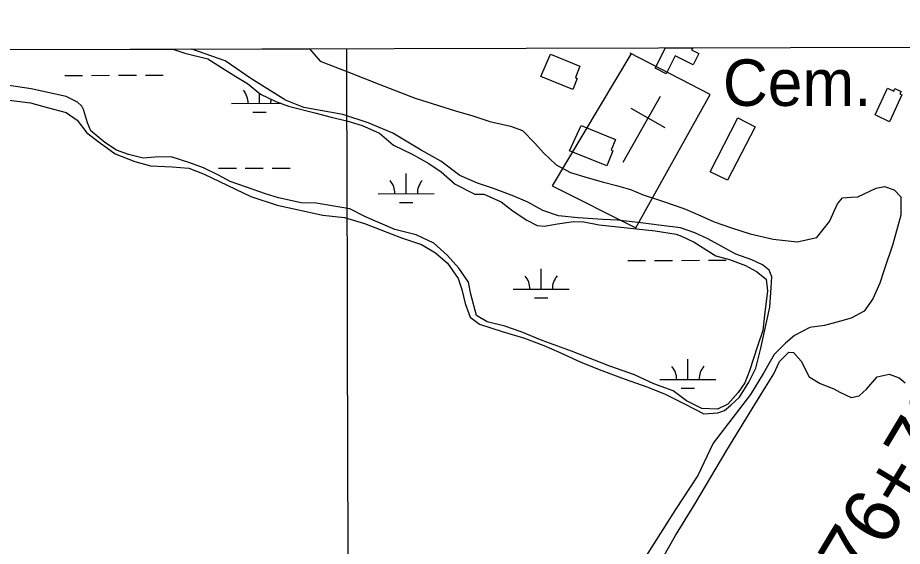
# Model space of a CAD drawing. Extents: x 3355724 to 3393621, y 594744 to 620174.
# Drawn here: x 3369750 to 3371329, y 617452 to 618395 of the extents above; entities that cross this region are included whole.
import ezdxf

# ---------------------------------------------------------------- set-up
doc = ezdxf.new("R2010")
doc.units = 0
for name, color, linetype in [('V-BLDG-OTLN', 7, 'Continuous'), ('V-GRID-FRAM', 7, 'Continuous'), ('V-GRID-MAJR', 7, 'Continuous'), ('V-SITE-OTLN', 7, 'Continuous'), ('V-SITE-OTLN-IDEN', 7, 'Continuous'), ('V-SITE-VEGE', 7, 'Continuous'), ('V-SURV-IDEN', 7, 'Continuous'), ('V-WETL-SWMP', 7, 'Continuous')]:
    doc.layers.add(name, color=color, linetype=linetype)

msp = doc.modelspace()

# ---------------------------------------------------------------- linework, layer by layer
at = {"layer": 'V-BLDG-OTLN'}
for p, q in [((3370887.8394667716, 618304.6555073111), (3370906.2790324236, 618341.124938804)), ((3370906.2790324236, 618341.124938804), (3370954.7959502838, 618341.2519582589)), ((3370954.7959502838, 618341.2519582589), (3370952.7883906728, 618337.2931596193)), ((3370923.484872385, 618327.0237358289), (3370907.206245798, 618294.8811446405)), ((3370955.332936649, 618310.9173704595), (3370923.484872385, 618327.0237358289)), ((3370952.7883906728, 618337.2931596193), (3370965.410245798, 618330.7951446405)), ((3370965.410245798, 618330.7951446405), (3370955.332936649, 618310.9173704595)), ((3370907.206245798, 618294.8811446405), (3370887.8394667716, 618304.6555073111))]:
    msp.add_line(p, q, dxfattribs=at)
for points in [[(3370700.813, 618329.464), (3370753.429, 618308.14), (3370745.276, 618288.023), (3370748.745, 618286.618), (3370740.756, 618266.906), (3370683.647, 618290.0480000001)], [(3371279.9960000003, 618221.504), (3371302.018, 618269.279), (3371313.596, 618263.944), (3371315.639, 618268.38), (3371326.443, 618263.402), (3371324.429, 618259.033), (3371328.149, 618257.319), (3371305.883, 618209.019)], [(3370985.573, 618119.845), (3371035.154, 618216.101), (3371066.1890000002, 618200.1140000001), (3371017.057, 618104.731)], [(3370755.747, 618202.3200000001), (3370816.671, 618177.56), (3370808.893, 618158.419), (3370812.3680000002, 618157.006), (3370801.536, 618130.349), (3370734.98, 618157.397)]]:
    msp.add_lwpolyline(points, close=True, dxfattribs=at)
at = {"layer": 'V-GRID-FRAM'}
msp.add_lwpolyline([(3359807.561, 618312.068), (3391397.168, 618394.7710000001), (3391452.708, 600211.218), (3359847.233, 600128.473), (3359807.561, 618312.068)], dxfattribs=at)
at = {"layer": 'V-GRID-MAJR'}
msp.add_spline([(3370382.3910000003, 600156.055), (3370367.412, 606214.164), (3370352.4250000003, 612275.358), (3370337.438, 618336.573), (3370337.43, 618339.636)], degree=3, dxfattribs=at)
at = {"layer": 'V-SITE-OTLN'}
for p, q in [((3370830.5783012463, 618137.0596992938), (3370897.462167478, 618254.5154643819)), ((3370905.5081513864, 618198.09157723), (3370844.8192727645, 618232.6505081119))]:
    msp.add_line(p, q, dxfattribs=at)
msp.add_lwpolyline([(3370844.148274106, 618329.954313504), (3370704.189554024, 618094.629784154), (3370853.415255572, 618019.7769338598), (3370985.8709906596, 618257.593458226), (3370843.314275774, 618331.6203101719)], dxfattribs=at)
at = {"layer": 'V-SITE-VEGE'}
for p, q in [((3370060.8834230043, 618338.9116553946), (3370270.7204912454, 618339.4610181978)), ((3370120.097, 618317.5850000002), (3370060.8834230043, 618338.9116553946)), ((3370270.7204912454, 618339.4610181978), (3370289.657, 618317.289)), ((3370166.165, 618286.1120000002), (3370120.097, 618317.5850000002)), ((3370289.657, 618317.289), (3370339.126, 618298.181)), ((3370339.126, 618298.181), (3370396.1550000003, 618275.6569999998)), ((3370228.0330000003, 618247.812), (3370166.165, 618286.1120000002)), ((3370396.1550000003, 618275.6570000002), (3370459.367, 618251.0890000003)), ((3369730.338, 618248.046), (3369772.912, 618242.6510000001)), ((3370261.014, 618234.844), (3370228.0330000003, 618247.8120000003)), ((3370459.367, 618251.089), (3370501.271, 618238.1410000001)), ((3369772.912, 618242.6510000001), (3369805.196, 618233.802)), ((3369805.196, 618233.802), (3369836.793, 618225.636)), ((3370330.375, 618221.96), (3370261.014, 618234.8439999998)), ((3370501.271, 618238.1410000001), (3370531.497, 618228.6)), ((3369836.793, 618225.636), (3369856.046, 618211.952)), ((3370375.718, 618206.963), (3370330.375, 618221.96)), ((3370531.497, 618228.6), (3370562.41, 618219.7460000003)), ((3370562.41, 618219.746), (3370592.6380000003, 618209.519)), ((3369856.046, 618211.952), (3369873.2600000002, 618189.338)), ((3370419.6950000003, 618188.5290000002), (3370375.718, 618206.9630000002)), ((3370592.6380000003, 618209.5190000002), (3370616.677, 618204.0810000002)), ((3370616.677, 618204.081), (3370629.723, 618201.366)), ((3370629.723, 618201.366), (3370651.025, 618193.8640000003)), ((3369873.2600000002, 618189.338), (3369895.2630000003, 618172.9130000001)), ((3370469.877, 618158.437), (3370419.6950000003, 618188.5290000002)), ((3370651.025, 618193.8640000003), (3370673.043, 618171.26)), ((3369895.2630000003, 618172.9130000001), (3369924.144, 618151.6970000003)), ((3370673.043, 618171.26), (3370688.185, 618153.446)), ((3369924.144, 618151.697), (3369959.186, 618138.0480000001)), ((3370504.932, 618138.611), (3370469.877, 618158.437)), ((3370688.185, 618153.446), (3370710.89, 618132.219)), ((3369959.186, 618138.0480000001), (3369987.35, 618130.56)), ((3370539.312, 618113.289), (3370504.932, 618138.611)), ((3369987.35, 618130.56), (3370025.7970000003, 618128.59)), ((3370025.7970000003, 618128.59), (3370055.319, 618126.5970000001)), ((3370055.319, 618126.5970000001), (3370082.803, 618115.6769999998)), ((3370710.89, 618132.219), (3370736.3200000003, 618118.546)), ((3370082.803, 618115.677), (3370165.958, 618076.053)), ((3370570.921, 618099.633), (3370539.312, 618113.289)), ((3370736.3200000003, 618118.546), (3370767.918, 618109.011)), ((3370767.918, 618109.011), (3370795.394, 618101.5190000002)), ((3370599.089, 618090.087), (3370570.921, 618099.633)), ((3370632.754, 618077.808), (3370599.089, 618090.087)), ((3370795.394, 618101.5190000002), (3370818.75, 618095.3960000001)), ((3370818.75, 618095.3960000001), (3370843.477, 618088.5860000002)), ((3370843.477, 618088.586), (3370866.1550000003, 618079.028)), ((3371249.219, 618075.1), (3371282.13, 618090.964)), ((3371282.13, 618090.964), (3371297.2260000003, 618093.743)), ((3371297.2260000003, 618093.743), (3371314.4020000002, 618087.605)), ((3371314.4020000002, 618087.605), (3371326.1010000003, 618075.2760000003)), ((3370165.958, 618076.053), (3370213.359, 618060.373)), ((3370660.2430000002, 618065.514), (3370632.754, 618077.808)), ((3370866.1550000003, 618079.028), (3370895.693, 618069.485)), ((3371212.861, 618062.661), (3371221.759, 618073.665)), ((3371221.759, 618073.665), (3371237.5470000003, 618074.385)), ((3371237.5470000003, 618074.385), (3371249.219, 618075.1000000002)), ((3371326.1010000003, 618075.2760000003), (3371326.176, 618042.324)), ((3370213.359, 618060.373), (3370294.404, 618042.709)), ((3370687.049, 618051.1590000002), (3370660.2430000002, 618065.5140000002)), ((3370895.693, 618069.485), (3370925.235, 618059.255)), ((3370925.235, 618059.255), (3370941.7260000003, 618053.115)), ((3371198.518, 618031.05), (3371212.861, 618062.661)), ((3370294.404, 618042.709), (3370333.541, 618038.6809999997)), ((3370715.215, 618041.613), (3370687.049, 618051.159)), ((3370750.234, 618037.5750000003), (3370715.215, 618041.6130000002)), ((3370941.7260000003, 618053.115), (3370969.2120000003, 618041.509)), ((3370969.2120000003, 618041.509), (3370993.262, 618030.579)), ((3371326.176, 618042.324), (3371311.877, 617990.807)), ((3370333.541, 618038.6810000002), (3370369.265, 618027.7790000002)), ((3370369.265, 618027.779), (3370398.1210000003, 618016.1730000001)), ((3370794.176, 618034.929), (3370750.234, 618037.5750000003)), ((3370820.2630000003, 618033.616), (3370794.176, 618034.929)), ((3370862.149, 618028.906), (3370820.2630000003, 618033.616)), ((3370899.23, 618024.187), (3370862.149, 618028.906)), ((3370932.876, 618020.142), (3370899.23, 618024.187)), ((3370993.262, 618030.579), (3371024.178, 618019.6650000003)), ((3371175.929, 618002.853), (3371198.518, 618031.05)), ((3370398.1210000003, 618016.1730000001), (3370435.225, 618001.843)), ((3370958.296, 618011.278), (3370932.876, 618020.142)), ((3370981.662, 618000.348), (3370958.296, 618011.278)), ((3371024.178, 618019.665), (3371057.153, 618009.4449999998)), ((3371057.153, 618009.4450000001), (3371098.363, 617999.928)), ((3370435.225, 618001.843), (3370470.948, 617990.254)), ((3371031.838, 617973.003), (3370981.662, 618000.348)), ((3371098.363, 617999.928), (3371140.935, 617995.22)), ((3371140.935, 617995.22), (3371175.929, 618002.853)), ((3370470.948, 617990.254), (3370495.696, 617975.209)), ((3371311.877, 617990.807), (3371296.194, 617944.778)), ((3370495.696, 617975.209), (3370517.018, 617956.724)), ((3371060.004, 617962.772), (3371031.838, 617973.003)), ((3371079.247, 617953.8910000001), (3371060.004, 617962.772)), ((3370517.018, 617956.724), (3370536.304, 617929.307)), ((3371090.9390000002, 617944.3070000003), (3371079.247, 617953.8910000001)), ((3370536.304, 617929.307), (3370542.526, 617910.101)), ((3371095.77, 617932.647), (3371090.9390000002, 617944.3070000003)), ((3371094.441, 617913.425), (3371095.77, 617932.647)), ((3371296.194, 617944.778), (3371288.698, 617921.42)), ((3371092.463, 617878.408), (3371094.441, 617913.425)), ((3371288.698, 617921.42), (3371276.406, 617893.246)), ((3370542.526, 617910.101), (3370548.7600000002, 617884.714)), ((3370548.7600000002, 617884.714), (3370557.74, 617860.709)), ((3371276.406, 617893.246), (3371260.669, 617871.242)), ((3371076.154, 617805.606), (3371092.463, 617878.408)), ((3371260.669, 617871.242), (3371237.355, 617858.833)), ((3370557.74, 617860.709), (3370574.245, 617848.3910000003)), ((3371218.146, 617853.3), (3371190.017, 617845.6810000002)), ((3371237.355, 617858.833), (3371218.146, 617853.3)), ((3370574.245, 617848.3910000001), (3370614.7770000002, 617834.753)), ((3370614.7770000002, 617834.753), (3370654.619, 617823.176)), ((3371163.94, 617842.189), (3371136.5130000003, 617827.71)), ((3371190.017, 617845.6810000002), (3371163.94, 617842.1890000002)), ((3370654.619, 617823.176), (3370688.974, 617810.212)), ((3371136.5130000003, 617827.71), (3371120.0700000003, 617813.943)), ((3370688.974, 617810.212), (3370716.46, 617797.9180000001)), ((3371067.313, 617769.8910000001), (3371076.154, 617805.606)), ((3371120.0700000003, 617813.943), (3371100.208, 617793.99)), ((3370716.46, 617797.9180000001), (3370753.568, 617780.839)), ((3371100.208, 617793.99), (3371081.061, 617760.996)), ((3370753.568, 617780.839), (3370787.921, 617767.1900000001)), ((3370787.921, 617767.1900000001), (3370832.582, 617750.816)), ((3371055.0130000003, 617744.461), (3371067.313, 617769.8910000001)), ((3371081.061, 617760.996), (3371057.811, 617722.5)), ((3370832.582, 617750.816), (3370874.49, 617735.81)), ((3371037.914, 617717.648), (3371055.0130000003, 617744.461)), ((3370874.49, 617735.81), (3370905.411, 617723.524)), ((3370905.411, 617723.524), (3370939.774, 617705.754)), ((3371057.811, 617722.5), (3370991.421, 617635.851)), ((3371022.843, 617703.886), (3371037.914, 617717.648)), ((3370939.774, 617705.754), (3370974.826, 617687.985)), ((3370999.535, 617690.103), (3371011.196, 617694.248)), ((3371011.196, 617694.248), (3371022.843, 617703.886)), ((3370974.826, 617687.985), (3370999.535, 617690.103)), ((3370991.421, 617635.851), (3370964.094, 617578.126)), ((3370964.094, 617578.126), (3370923.73, 617517.6240000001)), ((3370923.73, 617517.6240000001), (3370823.183, 617358.1300000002))]:
    msp.add_line(p, q, dxfattribs=at)
msp.add_lwpolyline([(3370891.128, 617413.742), (3370924.133, 617471.122), (3370958.528, 617527.1190000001), (3371015.605, 617623.215), (3371061.001, 617697.189), (3371084.3850000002, 617735.904), (3371099.52, 617759.411), (3371109.826, 617781.528), (3371126.355, 617798.135), (3371134.643, 617797.463), (3371148.486, 617782.306), (3371162.359, 617754.031), (3371182.407, 617742.341), (3371206.592, 617732.732), (3371216.961, 617726.5430000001), (3371237.693, 617717.616), (3371251.494, 617720.407), (3371264.585, 617732.175), (3371283.865, 617754.312), (3371305.254, 617759.192), (3371323.219, 617752.329), (3371333.596, 617743.377)], dxfattribs=at)
at = {"layer": 'V-WETL-SWMP'}
for p, q in [((3369563.6919822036, 618337.6099860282), (3370026.961396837, 618338.8228460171)), ((3370026.961396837, 618338.8228460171), (3370048.144, 618331.4010000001)), ((3370048.144, 618331.4010000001), (3370089.59, 618321.14)), ((3370089.59, 618321.14), (3370115.862, 618304.631)), ((3369977.984571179, 618292.1585568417), (3370009.9844615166, 618292.2423325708)), ((3370115.862, 618304.631), (3370139.3680000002, 618290.187)), ((3369833.9850646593, 618291.78156606), (3369865.984954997, 618291.8653417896)), ((3369881.984900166, 618291.9072296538), (3369913.9847905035, 618291.9910053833)), ((3369929.984735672, 618292.0328932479), (3369961.98462601, 618292.1166689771)), ((3370139.3680000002, 618290.187), (3370160.109, 618277.117)), ((3370160.109, 618277.117), (3370183.625, 618258.531)), ((3369774.208, 618267.949), (3369718.9590000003, 618276.107)), ((3369836.373, 618254.284), (3369774.208, 618267.949)), ((3369857.108, 618243.976), (3369836.373, 618254.284)), ((3370181.4327165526, 618241.9490102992), (3370181.3846693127, 618260.3016576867)), ((3370183.625, 618258.531), (3370210.58, 618245.475)), ((3370210.58, 618245.475), (3370233.381, 618237.243)), ((3369864.718, 618237.089), (3369857.108, 618243.976)), ((3369867.494, 618230.882), (3369864.718, 618237.089)), ((3369874.452, 618207.4250000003), (3369867.494, 618230.882)), ((3370131.4328879, 618241.8181107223), (3370220.0661448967, 618242.0501526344)), ((3370233.381, 618237.243), (3370280.355, 618224.924)), ((3370169.4731559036, 618226.4866472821), (3370193.4730736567, 618226.5494790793)), ((3370280.355, 618224.924), (3370309.3680000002, 618217.3960000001)), ((3370309.3680000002, 618217.3960000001), (3370337.6890000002, 618210.557)), ((3369880.698, 618192.942), (3369874.452, 618207.4250000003)), ((3370337.6890000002, 618210.557), (3370364.633, 618202.3339999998)), ((3370364.633, 618202.334), (3370395.732, 618188.5980000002)), ((3369891.074, 618183.991), (3369880.698, 618192.942)), ((3369905.599, 618172.287), (3369891.074, 618183.991)), ((3370395.732, 618188.5980000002), (3370420.634, 618167.253)), ((3369926.342, 618158.527), (3369905.599, 618172.287)), ((3370420.634, 618167.253), (3370453.809, 618151.4500000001)), ((3369947.761, 618150.982), (3369926.342, 618158.527)), ((3369974.011, 618144.138), (3369947.761, 618150.982)), ((3370453.809, 618151.4500000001), (3370483.5330000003, 618134.949)), ((3369994.718, 618146.257), (3369974.011, 618144.138)), ((3370023.714, 618146.323), (3369994.718, 618146.257)), ((3370057.566, 618136.045), (3370023.714, 618146.323)), ((3370081.7490000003, 618127.126), (3370057.566, 618136.045)), ((3370483.5330000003, 618134.949), (3370505.659, 618119.811)), ((3370108.704, 618114.0700000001), (3370081.7490000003, 618127.126)), ((3370108.3271681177, 618126.3252243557), (3370140.3270584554, 618126.4090000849)), ((3370156.327003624, 618126.4508879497), (3370188.3268939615, 618126.5346636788)), ((3370204.3268391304, 618126.5765515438), (3370236.3267294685, 618126.6603272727)), ((3370505.659, 618119.811), (3370530.5640000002, 618097.7760000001)), ((3370129.4420000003, 618102.381), (3370108.704, 618114.0700000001)), ((3370443.291573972, 618080.7720022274), (3370443.197326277, 618116.7718788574)), ((3370158.46, 618092.782), (3370129.4420000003, 618102.381)), ((3370192.3170000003, 618080.433), (3370158.46, 618092.782)), ((3370530.5640000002, 618097.7760000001), (3370565.8140000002, 618079.907)), ((3370215.806, 618073.583), (3370192.3170000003, 618080.4330000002)), ((3370255.8680000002, 618064.7000000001), (3370215.806, 618073.5829999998)), ((3370393.2917453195, 618080.6411026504), (3370493.2914026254, 618080.902901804)), ((3370565.8140000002, 618079.907), (3370581.693, 618079.944)), ((3370581.693, 618079.944), (3370612.791, 618066.207)), ((3370282.794, 618064.071), (3370255.8680000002, 618064.7000000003)), ((3370342.881, 618053.853), (3370282.794, 618064.071)), ((3370431.332013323, 618065.30963921), (3370455.331931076, 618065.3724710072)), ((3370612.791, 618066.207), (3370634.231, 618049.687)), ((3370370.529, 618039.4180000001), (3370342.881, 618053.853)), ((3370634.231, 618049.687), (3370658.43, 618033.8640000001)), ((3370396.789, 618028.432), (3370370.529, 618039.4180000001)), ((3370423.0500000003, 618016.756), (3370396.789, 618028.432)), ((3370658.43, 618033.8640000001), (3370677.092, 618024.241)), ((3370677.092, 618024.241), (3370689.522, 618022.8890000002)), ((3370689.522, 618022.8890000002), (3370713.676, 618027.0860000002)), ((3370713.676, 618027.0860000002), (3370741.972, 618031.2930000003)), ((3370741.972, 618031.2930000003), (3370760.614, 618030.6460000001)), ((3370760.614, 618030.6460000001), (3370787.551, 618025.184)), ((3370787.551, 618025.184), (3370887.681, 618014.3680000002)), ((3370461.043, 618007.1770000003), (3370423.0500000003, 618016.756)), ((3370887.681, 618014.368), (3370924.974, 618008.93)), ((3370924.974, 618008.93), (3370934.649, 618004.81)), ((3370492.833, 617992.752), (3370461.043, 618007.1770000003)), ((3370516.355, 617971.404), (3370492.833, 617992.7519999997)), ((3370934.649, 618004.81), (3370957.455, 617994.506)), ((3370957.455, 617994.506), (3370996.173, 617969.741)), ((3370537.12, 617947.979), (3370516.355, 617971.404)), ((3370838.668564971, 617961.7356879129), (3370870.668455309, 617961.8194636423)), ((3370886.668400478, 617961.8613515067), (3370918.6682908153, 617961.9451272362)), ((3370934.668235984, 617961.9870151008), (3370966.668126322, 617962.07079083)), ((3370982.668071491, 617962.1126786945), (3371014.667961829, 617962.1964544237)), ((3370996.173, 617969.741), (3371020.35, 617963.583)), ((3371020.35, 617963.583), (3371048.681, 617952.602)), ((3370554.436, 617923.165), (3370537.12, 617947.979)), ((3370684.2099368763, 617910.5891412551), (3370684.115689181, 617946.5890178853)), ((3371048.681, 617952.602), (3371068.7260000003, 617942.2919999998)), ((3371068.7260000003, 617942.292), (3371086.017, 617928.5240000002)), ((3370558.627, 617901.773), (3370554.436, 617923.165)), ((3371086.017, 617928.5240000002), (3371088.1350000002, 617907.818)), ((3370569.0700000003, 617863.826), (3370558.627, 617901.773)), ((3370634.2101082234, 617910.4582416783), (3370734.2097655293, 617910.7200408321)), ((3371088.1350000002, 617907.818), (3371082.7120000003, 617864.311)), ((3370672.250376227, 617895.1267782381), (3370696.2502939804, 617895.1896100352)), ((3370587.737, 617852.132), (3370569.0700000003, 617863.826)), ((3370619.512, 617844.6110000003), (3370587.737, 617852.132)), ((3371082.7120000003, 617864.311), (3371080.0130000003, 617836.6900000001)), ((3370648.531, 617834.321), (3370619.512, 617844.6110000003)), ((3371080.0130000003, 617836.6900000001), (3371070.411, 617809.053)), ((3370685.846, 617819.218), (3370648.531, 617834.321)), ((3370738.359, 617800.008), (3370685.846, 617819.218)), ((3371070.411, 617809.053), (3371056.015, 617764.835)), ((3370806.768, 617773.24), (3370738.359, 617800.008)), ((3370850.989, 617757.462), (3370806.768, 617773.24)), ((3370946.068794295, 617749.4121331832), (3370945.9745466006, 617785.4120098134)), ((3370885.544, 617741.6630000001), (3370850.989, 617757.462)), ((3371056.015, 617764.835), (3371047.779, 617743.415)), ((3370920.091, 617729.3150000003), (3370885.544, 617741.6630000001)), ((3370896.068965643, 617749.2812336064), (3370996.068622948, 617749.5430327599)), ((3371047.779, 617743.415), (3371036.082, 617726.1280000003)), ((3370943.605, 617711.419), (3370920.091, 617729.3150000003)), ((3370934.1092336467, 617733.949770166), (3370958.1091513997, 617734.012601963)), ((3371036.082, 617726.1280000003), (3371017.489, 617705.3740000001)), ((3370971.252, 617697.674), (3370943.605, 617711.419)), ((3370998.87, 617696.357), (3370971.252, 617697.674)), ((3371017.489, 617705.3740000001), (3370998.87, 617696.3570000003))]:
    msp.add_line(p, q, dxfattribs=at)
for centre, radius, start, end in [((3370126.1887267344, 618242.2791863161), 35.24628790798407, 359.3781799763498, 40.92183830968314), ((3370236.6742203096, 618242.5684373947), 35.24628790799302, 168.54564058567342, 180.92183530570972), ((3370388.0475841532, 618081.1021782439), 35.24628790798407, 359.3781799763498, 40.92183830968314), ((3370498.5330777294, 618081.3914293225), 35.24628790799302, 139.3781769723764, 180.92183530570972), ((3370628.9659470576, 617910.9193172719), 35.24628790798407, 359.3781799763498, 40.92183830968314), ((3370739.4514406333, 617911.2085683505), 35.24628790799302, 139.3781769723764, 180.92183530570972), ((3370890.824804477, 617749.7423091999), 35.24628790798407, 359.3781799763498, 40.92183830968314), ((3371001.310298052, 617750.0315602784), 35.24628790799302, 139.3781769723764, 180.92183530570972)]:
    msp.add_arc(centre, radius, start, end, dxfattribs=at)

# ---------------------------------------------------------------- texts
at = {"layer": 'V-SITE-OTLN-IDEN'}
msp.add_text('Cem.', height=82.99983200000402, dxfattribs=at).set_placement((3371008.538162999, 618237.4084494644))
at = {"layer": 'V-SURV-IDEN'}
msp.add_text('5676+78.5', height=100.00000000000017, rotation=58.97333335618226, dxfattribs=at).set_placement((3371183.0977141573, 617255.7299796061))

doc.saveas('drawing.dxf')
